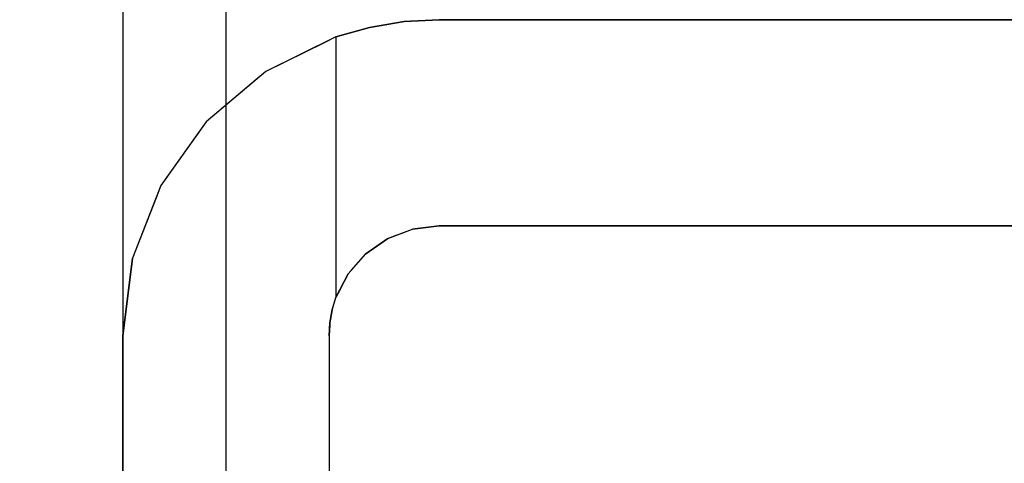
# Model space of a CAD drawing. Extents: x -805 to 3526, y -961 to 1039.
# Tile 299 of 475: x 1259.83452 to 1259.84884, y 31.62837 to 31.63483. Entities that reach past the tile are written whole.
import ezdxf

# ---------------------------------------------------------------- set-up
doc = ezdxf.new("R2010")
doc.units = 0
doc.linetypes.add('AUSGEZOGEN', pattern=[2, 1, 1])
doc.layers.get('0').update_dxf_attribs({"color": 251})
doc.layers.add('TTK-B-Bestand', color=252, linetype='Continuous', lineweight=35)
for name, color, linetype in [('TTK-P-Aufzug', 251, 'Continuous'), ('TTK-P-Bahnsteig', 12, 'Continuous'), ('TTK-P-TEXT', 12, 'AUSGEZOGEN')]:
    doc.layers.add(name, color=color, linetype=linetype)
doc.styles.add('AKG DIN 6776', font='AKG_DIN67.TTF')
doc.dimstyles.new('TTK$6', dxfattribs={"dimtxt": 2.5, "dimasz": 2.5, "dimexe": 3.5, "dimexo": 0.1, "dimgap": 1, "dimtad": 1, "dimzin": 0, "dimtxsty": 'AKG DIN 6776', "dimblk": 'OBLIQUE', "dimcen": -0.09, "dimdle": 3, "dimse1": 1, "dimse2": 1, "dimclrd": 256, "dimclre": 256, "dimclrt": 256, "dimadec": 3, "dimazin": 0, "dimtfac": 1, "dimtofl": 0, "dimtmove": 0, "dimatfit": 3, "dimldrblk": 'OBLIQUE', "dimfxl": 7, "dimfxlon": 1, "dimtolj": 1, "dimtzin": 0, "dimlwd": -1, "dimlwe": -1, "dimarcsym": 0})

# ---------------------------------------------------------------- blocks, each defined once
blk = doc.blocks.new('*D549')
at = {"layer": 'DEFPOINTS', "color": 0}
for p in [(1594.653013, 36.73973), (1594.306234, 36.575236), (8.223304, 0)]:
    blk.add_point(p, dxfattribs=at)
at = {"layer": 'TTK-B-Bestand', "insert": (1594.109263, 36.98348), "char_height": 0.25, "attachment_point": 5, "style": 'AKG DIN 6776'}
blk.add_mtext('\\A1;36,588', dxfattribs=at)
blk = doc.blocks.new('_OBLIQUE')
at = {"color": 0, "linetype": 'ByBlock'}
blk.add_line((-0.5, -0.5), (0.5, 0.5), dxfattribs=at)
blk = doc.blocks.new('*D548')
at = {"layer": 'DEFPOINTS', "color": 0}
for p in [(1585.536598, 36.770612), (1585.045877, 36.613991), (-0.868111, 0.030883)]:
    blk.add_point(p, dxfattribs=at)
at = {"layer": 'TTK-B-Bestand', "insert": (1585.017848, 37.014362), "char_height": 0.25, "attachment_point": 5, "style": 'AKG DIN 6776'}
blk.add_mtext('\\A1;36,621', dxfattribs=at)
blk = doc.blocks.new('*D536')
at = {"layer": 'DEFPOINTS', "color": 0}
for p in [(1593.426387, 36.652234), (1593.909511, 36.652234), (733.065924, 0.107127)]:
    blk.add_point(p, dxfattribs=at)
at = {"layer": 'TTK-P-TEXT', "insert": (1594.453782, 36.895984), "char_height": 0.25, "attachment_point": 5, "style": 'AKG DIN 6776'}
blk.add_mtext('\\A1;36,589', dxfattribs=at)
blk = doc.blocks.new('STS26_1000_2100 - STS26_1000_2100-V1-41')
for p, q in [((1255.123, 7357), (1255.123, 4932)), ((1256.623, 7357), (1256.623, 4951.224)), ((1197.723, 4960), (1252.023, 4960)), ((1252.023, 4960), (1197.723, 4960)), ((1252.023, 4960), (1231.505, 4960)), ((1252.531, 4959.972), (1252.023, 4960)), ((1252.445, 4959.977), (1252.023, 4960)), ((1252.023, 4960), (1252.531, 4959.972)), ((1252.445, 4959.977), (1252.531, 4959.972)), ((1253.033, 4959.888), (1252.531, 4959.972)), ((1252.531, 4959.972), (1252.948, 4959.902)), ((1252.531, 4959.972), (1253.033, 4959.888)), ((1252.948, 4959.902), (1253.033, 4959.888)), ((1253.523, 4959.749), (1253.033, 4959.888)), ((1253.033, 4959.888), (1253.115, 4959.864)), ((1253.033, 4959.888), (1253.523, 4959.749)), ((1253.115, 4959.864), (1253.523, 4959.749)), ((1253.523, 4959.749), (1253.523, 4955.957)), ((1253.523, 4959.749), (1253.523, 4955.957)), ((1253.523, 4959.749), (1254.543, 4959.248)), ((1253.523, 4959.749), (1254.543, 4959.248)), ((1253.523, 4959.749), (1253.694, 4959.664)), ((1253.694, 4959.664), (1254.543, 4959.248)), ((1254.543, 4959.248), (1255.41, 4958.513)), ((1254.543, 4959.248), (1255.41, 4958.513)), ((1254.543, 4959.248), (1254.689, 4959.124)), ((1254.689, 4959.124), (1255.41, 4958.513)), ((1255.41, 4958.513), (1256.069, 4957.587)), ((1255.41, 4958.513), (1256.069, 4957.587)), ((1255.41, 4958.513), (1255.521, 4958.357)), ((1255.521, 4958.357), (1256.069, 4957.587)), ((1256.069, 4957.587), (1256.482, 4956.528)), ((1256.069, 4957.587), (1256.482, 4956.528)), ((1256.069, 4957.587), (1256.139, 4957.409)), ((1256.139, 4957.409), (1256.482, 4956.528)), ((1197.723, 4957), (1252.023, 4957)), ((1252.023, 4957), (1197.723, 4957)), ((1252.023, 4957), (1206.86, 4957)), ((1252.408, 4956.953), (1252.023, 4957)), ((1252.087, 4956.992), (1252.023, 4957)), ((1252.023, 4957), (1252.408, 4956.953)), ((1252.408, 4956.953), (1252.087, 4956.992)), ((1252.77, 4956.815), (1252.408, 4956.953)), ((1252.709, 4956.838), (1252.408, 4956.953)), ((1252.77, 4956.815), (1252.408, 4956.953)), ((1252.77, 4956.815), (1252.709, 4956.838)), ((1253.089, 4956.593), (1252.77, 4956.815)), ((1253.035, 4956.63), (1252.77, 4956.815)), ((1252.77, 4956.815), (1253.089, 4956.593)), ((1253.089, 4956.593), (1253.035, 4956.63)), ((1253.345, 4956.301), (1253.089, 4956.593)), ((1253.301, 4956.351), (1253.089, 4956.593)), ((1253.089, 4956.593), (1253.345, 4956.301)), ((1256.623, 4955.4), (1256.482, 4956.528)), ((1256.482, 4956.528), (1256.623, 4955.4)), ((1256.482, 4956.528), (1256.529, 4956.148)), ((1253.345, 4956.301), (1253.301, 4956.351)), ((1253.523, 4955.957), (1253.345, 4956.301)), ((1253.493, 4956.015), (1253.345, 4956.301)), ((1253.345, 4956.301), (1253.523, 4955.957)), ((1256.529, 4956.148), (1256.623, 4955.4)), ((1253.523, 4955.957), (1253.493, 4956.015)), ((1253.578, 4955.776), (1253.523, 4955.957)), ((1253.569, 4955.806), (1253.523, 4955.957)), ((1253.578, 4955.776), (1253.523, 4955.957)), ((1253.578, 4955.776), (1253.569, 4955.806)), ((1253.611, 4955.589), (1253.578, 4955.776)), ((1253.584, 4955.744), (1253.578, 4955.776)), ((1253.578, 4955.776), (1253.611, 4955.589)), ((1253.611, 4955.589), (1253.584, 4955.744)), ((1253.613, 4955.557), (1253.611, 4955.589)), ((1253.623, 4955.4), (1253.611, 4955.589)), ((1253.611, 4955.589), (1253.623, 4955.4)), ((1253.613, 4955.557), (1253.623, 4955.4)), ((1253.623, 4955.4), (1253.623, 4932)), ((1253.623, 4955.4), (1253.623, 4953.583)), ((1253.623, 4955.4), (1253.623, 4932)), ((1256.623, 4951.224), (1256.623, 4955.4)), ((1256.623, 4955.4), (1256.623, 4939.876)), ((1256.623, 4955.4), (1256.623, 4951.224)), ((1253.623, 4953.583), (1253.623, 4952.804))]:
    blk.add_line(p, q)

msp = doc.modelspace()

# ---------------------------------------------------------------- linework, layer by layer
at = {"layer": 'TTK-P-Bahnsteig', "color": 251}
msp.add_circle((473.785115, 39.132246), 1000, dxfattribs=at)

# ---------------------------------------------------------------- block references
at = {"layer": 'TTK-P-Aufzug', "color": 251, "xscale": -0.001, "yscale": 0.001, "zscale": 0.001}
msp.add_blockref('STS26_1000_2100 - STS26_1000_2100-V1-41', (1261.092639, 26.674829), dxfattribs=at)

# ---------------------------------------------------------------- dimensions: what is measured, and where the dimension line sits
at = {"layer": 'TTK-B-Bestand', "color": 251}
for feature_location, offset, origin, text, picture, middle in [((1585.045877, 36.613991), (0.44608, 0.157557), (-0.868111, 0.030883), '36,621', '*D548', (1585.017848, 37.014362)), ((1594.306234, 36.575236), (0.294656, 0.165578), (8.223304, 0), '36,588', '*D549', (1594.109263, 36.98348))]:
    dim = msp.add_ordinate_dim(feature_location=feature_location, offset=offset, dtype=0, origin=origin, text=text, dimstyle='TTK$6', override={"dimscale": 0, "dimdec": 3, "dimtmove": 1, "dimfxlon": 0}, dxfattribs=at)
    dim.commit()
    dim.dimension.update_dxf_attribs({"geometry": picture, "text_midpoint": middle})
at = {"layer": 'TTK-P-TEXT', "color": 251}
dim = msp.add_ordinate_dim(feature_location=(1593.426387, 36.652234), offset=(0.483124, 0), dtype=0, origin=(733.065924, 0.107127), text='36,589', dimstyle='TTK$6', override={"dimscale": 0, "dimfxlon": 0}, dxfattribs=at)
dim.commit()
dim.dimension.update_dxf_attribs({"geometry": '*D536', "text_midpoint": (1594.453782, 36.895984)})

doc.saveas('drawing.dxf')
